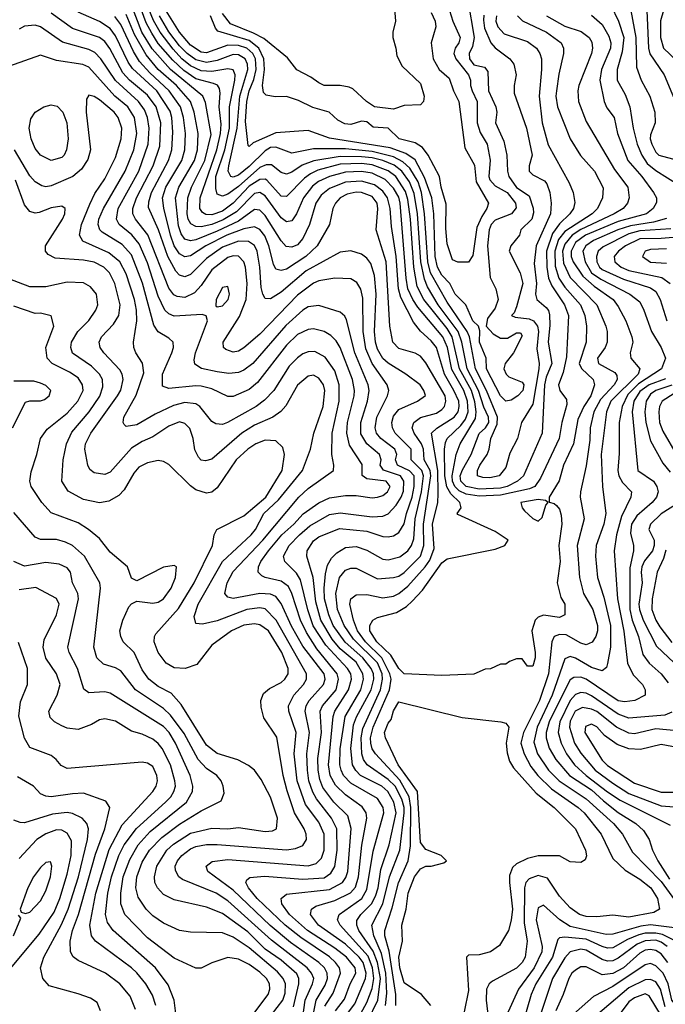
# Model space of a CAD drawing. Header units: inches. Extents: x 1793389 to 1900389, y 320802 to 470796.
# Tile 454 of 656: x 1843372 to 1845786, y 453274 to 456956. Entities that reach past the tile are written whole.
import ezdxf

# ---------------------------------------------------------------- set-up
doc = ezdxf.new("R2010")
doc.units = ezdxf.units.IN
doc.header["$MEASUREMENT"] = 0
doc.layers.add('B8445', color=7, linetype='Continuous')

msp = doc.modelspace()

# ---------------------------------------------------------------- linework, layer by layer
at = {"layer": 'B8445', "color": 2}
for points, elevation in [([(1845233.4, 456970), (1845251.9, 456951.9), (1845342, 456910), (1845396.3, 456870), (1845404.9, 456850), (1845404.9, 456830), (1845387.1, 456752.9), (1845378.7, 456690), (1845377, 456670), (1845383.1, 456630), (1845430, 456510.8), (1845468.8, 456448.8), (1845521.6, 456390), (1845552.8, 456327.2), (1845550.5, 456290), (1845532.7, 456250), (1845512.2, 456230), (1845410, 456164.5), (1845386.4, 456133.6), (1845372.4, 456090), (1845373.9, 456033.9), (1845387.2, 455990), (1845410, 455956), (1845468.7, 455890), (1845485.3, 455850), (1845490.5, 455809.5), (1845490.4, 455750), (1845463.1, 455670), (1845471.9, 455651.9), (1845516.3, 455610), (1845520.5, 455590), (1845507.4, 455550), (1845480.9, 455510), (1845458.7, 455461.3), (1845442.6, 455370), (1845404.9, 455290), (1845388.6, 455231.4), (1845351, 455170), (1845351.6, 455151.6), (1845370, 455147.3), (1845379, 455139), (1845390, 455126), (1845396.7, 455103.3), (1845398.4, 455070), (1845387.3, 454990), (1845392.2, 454930), (1845382, 454850), (1845394.9, 454794.9), (1845410.4, 454770), (1845410.7, 454730), (1845390, 454720.9), (1845330, 454729.3), (1845310, 454721.2), (1845298.8, 454710), (1845286.8, 454670), (1845298.8, 454590), (1845298.8, 454570), (1845290, 454538), (1845270, 454538), (1845250, 454566), (1845230, 454566), (1845203.6, 454556.4), (1845190, 454546), (1845170, 454546), (1845131.6, 454528.4), (1845112.7, 454527.3), (1845070, 454508.7), (1844950, 454504), (1844810, 454509.3), (1844790, 454529.4), (1844760.1, 454580.1), (1844707.3, 454630), (1844681.3, 454670), (1844681.6, 454690), (1844692.7, 454710), (1844710, 454720.4), (1844781.1, 454738.9), (1844818, 454762), (1844838.9, 454781.1), (1844877.5, 454822.5), (1844950, 454924.9), (1844970, 454939.3), (1845150, 454976), (1845186, 454990), (1845198, 455010), (1845150, 455042), (1845010, 455106), (1845008, 455110), (1845022, 455130), (1845018, 455150), (1844983.3, 455183.3), (1844968.7, 455208.7), (1844961.3, 455250), (1844960.3, 455350), (1844964.5, 455375.5), (1844969.8, 455390.2), (1845021.7, 455438.3), (1845038.4, 455461.6), (1845048.2, 455490), (1845046.3, 455530), (1845032.1, 455570), (1844988.1, 455648.1), (1844971.3, 455730), (1844954.6, 455770), (1844860.7, 455880.7), (1844841.2, 455910), (1844823.7, 455950), (1844817, 455990), (1844795, 456270), (1844790, 456291.8), (1844770, 456326.3), (1844738, 456358), (1844690, 456381.6), (1844650, 456388.2), (1844590, 456385.5), (1844530, 456369.8), (1844489.4, 456350.6), (1844466.6, 456333.4), (1844432.9, 456290), (1844406.7, 456230), (1844390, 456204.5), (1844370, 456200.7), (1844350, 456215.6), (1844290, 456298), (1844270, 456309.7), (1844250, 456306), (1844182.8, 456237.2), (1844132.8, 456207.2), (1844090, 456189.8), (1844050, 456182), (1844030, 456182.6), (1844012.1, 456192.1), (1844002.3, 456210), (1843998.7, 456230), (1844000.9, 456290), (1844014.2, 456330), (1844064, 456430), (1844087.3, 456527.2), (1844066.2, 456646.2), (1844056.9, 456670), (1843935.3, 456770), (1843867.3, 456847.3), (1843828.2, 456910), (1843789.8, 457010)], 342), ([(1845154.9, 456970), (1845152, 456950), (1845159.5, 456930), (1845183.6, 456903.6), (1845270, 456874.9), (1845304, 456850), (1845317.1, 456830), (1845322.4, 456810), (1845323.1, 456770), (1845313.7, 456670), (1845325.3, 456570), (1845347.8, 456487.8), (1845426, 456346), (1845440.7, 456310), (1845447.1, 456272.9), (1845442, 456250), (1845428.2, 456230), (1845390, 456193), (1845363.7, 456156.3), (1845341.8, 456090), (1845342.3, 456030), (1845349.4, 455989.4), (1845360.9, 455960.9), (1845408.9, 455890), (1845423.7, 455850), (1845415.8, 455695.8), (1845403.4, 455636.6), (1845386.4, 455590), (1845390.8, 455570), (1845416.1, 455536.1), (1845417.6, 455517.6), (1845398.9, 455450), (1845388.5, 455390), (1845319, 455241), (1845298.4, 455210), (1845278.3, 455201.7), (1845170, 455177.4), (1845090, 455173.7), (1845041.5, 455181.5), (1845014.7, 455194.7), (1844998.3, 455210), (1844990.6, 455230), (1844989.2, 455250), (1845003.5, 455330), (1845018.9, 455370), (1845075.9, 455464.1), (1845078.6, 455490), (1845073.2, 455526.8), (1845060.9, 455570), (1845016.5, 455650), (1844989, 455770), (1844970, 455801.5), (1844883.1, 455910), (1844858, 455958), (1844845.2, 456030), (1844833.4, 456210), (1844823.7, 456283.7), (1844814.1, 456314.1), (1844777.8, 456370), (1844750, 456391.5), (1844690, 456413.3), (1844650, 456417.9), (1844570, 456416), (1844487.2, 456392.8), (1844459.8, 456380.2), (1844437.1, 456362.9), (1844370, 456294.5), (1844350, 456296.2), (1844296, 456356), (1844290, 456359.7), (1844270, 456358.7), (1844230, 456333.5), (1844170, 456269.8), (1844130, 456240.3), (1844090, 456226.8), (1844067.9, 456227.9), (1844055.1, 456235.1), (1844045.7, 456250), (1844046.2, 456290), (1844109, 456470), (1844122.9, 456530), (1844125.3, 456565.3), (1844117.2, 456630), (1844121.3, 456681.3), (1844118.5, 456698.5), (1844111, 456711), (1844097, 456717), (1844030, 456735.5), (1843985.6, 456765.6), (1843944.5, 456804.5), (1843890, 456867.2), (1843865.4, 456905.4), (1843844.9, 456944.9), (1843813.4, 457030)], 338), ([(1845107.3, 456972.7), (1845106.2, 456953.8), (1845110, 456924), (1845133.7, 456870), (1845150, 456850.4), (1845204.9, 456810), (1845219.3, 456790), (1845228.2, 456750), (1845220.4, 456710), (1845220.9, 456680.9), (1845266.4, 456550), (1845288.5, 456450), (1845276.4, 456410), (1845276.4, 456390), (1845290, 456376.4), (1845333.5, 456353.5), (1845342.5, 456342.5), (1845353.7, 456310), (1845358.7, 456270), (1845356, 456230), (1845302.4, 456110), (1845295.8, 456044.2), (1845303.7, 455970), (1845300.4, 455930), (1845305.5, 455910), (1845339.9, 455879.9), (1845348.8, 455868.8), (1845352.9, 455852.9), (1845354.3, 455814.3), (1845348.1, 455750), (1845361.5, 455670), (1845340.6, 455619.4), (1845333.8, 455590), (1845324.9, 455410), (1845255.8, 455250), (1845233, 455230), (1845194, 455210), (1845170, 455203.6), (1845090, 455199.9), (1845041.3, 455210), (1845021.2, 455230), (1845019.4, 455250), (1845027.3, 455272.7), (1845059.8, 455330), (1845090, 455408.2), (1845113.3, 455430), (1845126.2, 455450), (1845125.3, 455470), (1845106.9, 455506.9), (1845087.9, 455570), (1845044.7, 455650), (1845024.7, 455750), (1845010.7, 455790), (1844936.5, 455890), (1844897, 455957), (1844885.3, 455985.3), (1844871.7, 456050), (1844858.9, 456230), (1844846.4, 456306.4), (1844829.3, 456349.3), (1844800.8, 456390), (1844772.3, 456412.3), (1844730, 456429.9), (1844690, 456439.6), (1844650, 456443.2), (1844570, 456445), (1844471.8, 456428.2), (1844428.5, 456411.5), (1844390, 456386), (1844370, 456378.4), (1844350, 456385.1), (1844313.3, 456413.3), (1844293, 456413), (1844270, 456403.1), (1844190, 456331.9), (1844150, 456303.1), (1844130, 456295.6), (1844110, 456304), (1844104.8, 456324.7), (1844105.5, 456370), (1844138.4, 456470), (1844157, 456550), (1844155.9, 456630), (1844176.8, 456730), (1844177.4, 456750), (1844170, 456769.2), (1844150, 456772.6), (1844090, 456762.2), (1844050, 456764.4), (1844010, 456783.7), (1843978.8, 456810), (1843945.6, 456845.6), (1843897.7, 456910), (1843872.5, 456952.5), (1843841.2, 457030)], 334), ([(1845047.2, 457030), (1845071.7, 456890), (1845064.6, 456855.4), (1845052.7, 456830), (1845054, 456810), (1845070, 456787.6), (1845110, 456778.8), (1845122.5, 456762.5), (1845124.6, 456690), (1845152.2, 456630), (1845156.4, 456610), (1845150.6, 456570), (1845181.6, 456501.6), (1845193, 456450), (1845195.5, 456390), (1845200.5, 456370), (1845230, 456328.8), (1845277, 456297), (1845291.8, 456251.8), (1845293.3, 456233.3), (1845286.4, 456210), (1845246, 456170), (1845240.4, 456150), (1845207.7, 456110), (1845202.4, 456090), (1845242.6, 456010), (1845252.6, 455970), (1845230, 455882), (1845220.7, 455859.3), (1845211.3, 455850), (1845224.1, 455844.1), (1845277.3, 455837.3), (1845292.7, 455830), (1845307.6, 455810), (1845311.2, 455790), (1845305.7, 455725.7), (1845314, 455670), (1845312.4, 455650), (1845290, 455518), (1845248.5, 455450), (1845233, 455390), (1845204.5, 455335.5), (1845190, 455282), (1845164.7, 455250), (1845130, 455242.9), (1845103.6, 455243.6), (1845084, 455250), (1845083.7, 455270), (1845092.3, 455290), (1845119.5, 455330), (1845127.8, 455350), (1845133.3, 455390), (1845156.9, 455443.1), (1845158.6, 455470), (1845117, 455570), (1845075.7, 455650), (1845053.3, 455770), (1845045.3, 455790), (1844970, 455899.7), (1844908.3, 456010), (1844897.4, 456050), (1844885.7, 456230), (1844874.3, 456310), (1844861.4, 456350), (1844830, 456401), (1844804.2, 456424.2), (1844770, 456443.2), (1844690, 456462.7), (1844590, 456473.4), (1844470, 456473.7), (1844390, 456456.9), (1844330, 456479.7), (1844310, 456477.7), (1844290, 456466), (1844230, 456406.8), (1844190, 456375.1), (1844170, 456366.6), (1844161.2, 456370), (1844151.5, 456390), (1844153.3, 456410), (1844185, 456550), (1844194.5, 456670), (1844225, 456770), (1844223.5, 456790), (1844214.8, 456810), (1844190, 456825.1), (1844170, 456826.4), (1844110, 456804.1), (1844070, 456796.5), (1844030, 456805.5), (1843997.8, 456830), (1843970, 456858.2), (1843930, 456911.1), (1843894.6, 456970)], 330), ([(1844972.4, 457010), (1844991.6, 456950), (1845018.5, 456890), (1845014, 456870), (1845000.3, 456850), (1844995.3, 456830), (1845003.1, 456810), (1845050.3, 456750), (1845058, 456730), (1845058, 456710), (1845064.2, 456690), (1845082.3, 456650), (1845082.6, 456570), (1845093.8, 456533.8), (1845120.3, 456490), (1845131.3, 456431.3), (1845126.2, 456370), (1845130, 456357.3), (1845150, 456334.9), (1845194, 456310), (1845225.3, 456270), (1845228.1, 456251.9), (1845210.6, 456230), (1845150, 456206), (1845134.9, 456190), (1845127.5, 456170), (1845121.2, 456110), (1845131.4, 455991.4), (1845152.2, 455950), (1845160.5, 455910), (1845150, 455877.2), (1845121.1, 455838.9), (1845115.5, 455810), (1845141.6, 455781.6), (1845170, 455764.9), (1845195.3, 455764.7), (1845230, 455784.9), (1845244.7, 455784.7), (1845250, 455774), (1845218.8, 455710), (1845187.3, 455670), (1845182, 455650), (1845190.8, 455630), (1845200.9, 455620.9), (1845250, 455601), (1845256.3, 455590), (1845253, 455570), (1845234.8, 455550), (1845210, 455533.2), (1845190, 455529.2), (1845170, 455549.3), (1845116.9, 455650), (1845115.6, 455690), (1845091.1, 455750), (1845092.7, 455792.7), (1845087.3, 455810), (1845066.6, 455830), (1845039.6, 455890), (1845000.5, 455930), (1844980.5, 455970), (1844950, 456001.1), (1844933.6, 456030), (1844924.8, 456070), (1844920.3, 456230), (1844912.7, 456290), (1844885.8, 456365.8), (1844850, 456431.6), (1844816, 456456), (1844757.4, 456477.4), (1844530, 456512.6), (1844450, 456541.6), (1844330, 456533.5), (1844244.9, 456495.1), (1844230, 456482), (1844225.6, 456485.6), (1844215.7, 456575.7), (1844221.7, 456650), (1844229.9, 456690), (1844247, 456733), (1844255.6, 456770), (1844253.6, 456810), (1844243.1, 456830), (1844221.3, 456850), (1844190, 456860.2), (1844150, 456860.7), (1844070, 456832), (1844050, 456834.2), (1844010, 456861), (1843970, 456909.7), (1843895, 457030)], 326), ([(1844770.4, 457030), (1844777.3, 456950), (1844766.8, 456910), (1844766.8, 456890), (1844778.8, 456850), (1844781.4, 456821.4), (1844802, 456782), (1844870, 456718), (1844884.7, 456670), (1844882, 456650), (1844870, 456638), (1844810, 456635.3), (1844770, 456622), (1844698, 456630), (1844669.2, 456650), (1844617.7, 456697.7), (1844603.8, 456703.8), (1844570, 456709.7), (1844510, 456709.6), (1844490, 456719.6), (1844460.9, 456740.9), (1844408.5, 456768.5), (1844373, 456813), (1844285.2, 456885.2), (1844246.3, 456906.3), (1844160.7, 456940.7), (1844130, 456979.2)], 318), ([(1845582.4, 457010), (1845610.2, 456950.2), (1845630.2, 456890), (1845624.5, 456835.5), (1845605.7, 456770), (1845605.3, 456730), (1845635.8, 456675.8), (1845652.7, 456630), (1845665.7, 456550), (1845680.9, 456490), (1845697.4, 456450), (1845718.4, 456418.4), (1845750, 456392), (1845837, 456337)], 354), ([(1844624, 453196), (1844670, 453280.5), (1844690, 453333.4), (1844696.3, 453370), (1844691.6, 453410), (1844674.5, 453454.5), (1844569.6, 453570), (1844559.6, 453590), (1844566.6, 453610), (1844650.6, 453669.4), (1844670, 453703), (1844694, 453846), (1844733.7, 453990), (1844731.1, 454010), (1844710, 454043.6), (1844610, 454101.1), (1844582.6, 454130), (1844573.5, 454150), (1844568.7, 454170), (1844569.8, 454229.8), (1844588.7, 454350), (1844647.7, 454450), (1844657.6, 454490), (1844655.1, 454510), (1844630, 454553.3), (1844570, 454603.5), (1844539.8, 454639.8), (1844498, 454710), (1844478.9, 454778.9), (1844469.8, 454869.8), (1844445.6, 454950), (1844447.3, 454970), (1844470, 455007.7), (1844490, 455022.4), (1844567.2, 455052.8), (1844670, 455043.1), (1844730, 455023.8), (1844750, 455021.6), (1844770, 455025.5), (1844790, 455038), (1844809.8, 455070.3), (1844818.4, 455110), (1844839.8, 455170), (1844846.3, 455210), (1844846.6, 455250), (1844829.2, 455269.2), (1844784.2, 455290), (1844777.3, 455310), (1844782.3, 455330), (1844774.7, 455350), (1844721.6, 455390), (1844706.6, 455410), (1844700.5, 455430), (1844706.9, 455470), (1844747.6, 455550), (1844751.8, 455570), (1844745.6, 455590), (1844689.8, 455669.8), (1844665.8, 455725.8), (1844655.8, 455790), (1844655.1, 455915.1), (1844647.9, 455947.9), (1844632.9, 455972.9), (1844610, 455986.6), (1844550, 455989.5), (1844490, 455979.7), (1844470, 455971.3), (1844410, 455926.3), (1844270, 455779.6), (1844210, 455729.5), (1844190, 455717), (1844170, 455712.7), (1844142.5, 455722.5), (1844134, 455730), (1844132.7, 455750), (1844193.4, 455846.6), (1844219.1, 455910), (1844222.3, 455970), (1844215.8, 456030), (1844209.6, 456050), (1844190, 456071.5), (1844170, 456072.8), (1844150, 456066.3), (1844090, 456020.5), (1844050, 455962), (1844025.5, 455934.5), (1843990, 455916.9), (1843960.7, 455920.7), (1843947.7, 455927.7), (1843930, 455952.3), (1843851.4, 456151.4), (1843804.7, 456210), (1843794.7, 456230), (1843795.4, 456250), (1843808.6, 456290), (1843870.9, 456410), (1843896.3, 456483.7), (1843899.8, 456570), (1843882, 456630), (1843850, 456673.7), (1843782.6, 456730), (1843757, 456757), (1843708.9, 456848.9), (1843690, 456874.7), (1843669.8, 456889.8), (1843570, 456923), (1843490, 456980.5)], 358), ([(1844671.9, 453210), (1844711.4, 453290), (1844720.7, 453370), (1844709.9, 453430), (1844693.1, 453473.1), (1844640.4, 453550), (1844632.4, 453570), (1844632.7, 453587.3), (1844647.8, 453610), (1844687.3, 453650), (1844701.9, 453678.1), (1844711.6, 453710), (1844722.2, 453777.8), (1844753.1, 453870), (1844778.9, 453990), (1844770.8, 454030), (1844748.3, 454070), (1844725.6, 454090), (1844646, 454130), (1844628.2, 454148.2), (1844616.8, 454170), (1844609.8, 454230), (1844620.6, 454319.4), (1844631.3, 454348.7), (1844685.5, 454450), (1844696.5, 454490), (1844694.4, 454510), (1844686, 454530), (1844655.5, 454570), (1844588.3, 454628.3), (1844544.4, 454690), (1844528, 454730), (1844511.7, 454790), (1844509.8, 454830), (1844515.9, 454884.1), (1844523.3, 454916.7), (1844537.4, 454942.6), (1844558, 454962), (1844590, 454982.4), (1844630, 454986.4), (1844670, 454972.4), (1844730, 454938.4), (1844750, 454935.8), (1844793.2, 454946.8), (1844822.9, 454970), (1844836.3, 454990), (1844845.3, 455014.7), (1844850.6, 455090), (1844874.4, 455190), (1844881.4, 455250), (1844875.9, 455270), (1844835.8, 455310), (1844835.1, 455350), (1844776.3, 455410), (1844766.3, 455430), (1844763, 455450), (1844770, 455474), (1844790, 455498.4), (1844859, 455530), (1844888.7, 455551.3), (1844882.7, 455570), (1844869.2, 455590), (1844816, 455630), (1844750, 455671.5), (1844730, 455689.6), (1844710, 455723.7), (1844702, 455750), (1844698, 455790), (1844705.3, 455930), (1844698.9, 455998.9), (1844684.2, 456044.2), (1844670, 456063.7), (1844650, 456079.5), (1844610, 456092), (1844570, 456087), (1844443.6, 456016.4), (1844350, 455937.6), (1844310, 455912), (1844290, 455913.2), (1844280.7, 455930), (1844274.2, 455954.1), (1844269.8, 456030), (1844259.7, 456090), (1844250, 456111.8), (1844227.2, 456127.2), (1844190, 456127.4), (1844130, 456105.3), (1844070, 456063.1), (1844010, 456003.6), (1843990, 455994), (1843970, 456000.7), (1843955.3, 456015.3), (1843925.3, 456070), (1843890.6, 456170.6), (1843854, 456254), (1843854.7, 456274.7), (1843865.3, 456310), (1843928.5, 456430), (1843940.4, 456470), (1843944.9, 456535.1), (1843940.9, 456590), (1843934.4, 456614.4), (1843885.1, 456690), (1843793.3, 456773.3), (1843777.3, 456797.3), (1843730, 456895.6), (1843710, 456923), (1843670, 456949.7), (1843590, 456984.2)], 354), ([(1844739.4, 453270), (1844744.8, 453315.2), (1844741.3, 453390), (1844724.1, 453464.1), (1844695.8, 453530), (1844688.3, 453570), (1844729.9, 453650.1), (1844754.6, 453750), (1844792.9, 453850), (1844809.2, 453990), (1844809.1, 454010), (1844801.1, 454041.1), (1844775.9, 454090), (1844750, 454114.8), (1844671.5, 454170), (1844657.7, 454190), (1844650.9, 454210), (1844648.2, 454270), (1844654.6, 454305.4), (1844721.5, 454450), (1844729, 454490), (1844726.9, 454510), (1844710, 454550.8), (1844619.8, 454639.8), (1844584.5, 454690), (1844560.3, 454750), (1844553.7, 454810), (1844567.8, 454870), (1844590, 454898), (1844610, 454905.5), (1844630, 454905.5), (1844710, 454865.3), (1844770, 454870.3), (1844790, 454875.3), (1844810, 454888.8), (1844870, 454950.4), (1844883.5, 454990), (1844881.5, 455070), (1844908.6, 455250), (1844907, 455270), (1844884.5, 455310), (1844881.4, 455350), (1844874.2, 455370), (1844846.3, 455410), (1844839.6, 455430), (1844845.1, 455450), (1844870, 455468.5), (1844930, 455484.9), (1844950, 455498.4), (1844959.7, 455510), (1844965.4, 455530), (1844962.3, 455550), (1844890, 455672.7), (1844870, 455698), (1844850, 455709.4), (1844790, 455727), (1844767, 455750), (1844756.2, 455810), (1844742.3, 456050), (1844704.5, 456170), (1844711, 456249), (1844708, 456270), (1844690, 456295.4), (1844650, 456309.7), (1844630, 456310.9), (1844596.3, 456303.7), (1844570.6, 456290), (1844552.7, 456270), (1844543, 456250), (1844530.8, 456190), (1844484.4, 456110), (1844442.4, 456070), (1844370, 456023), (1844350, 456017.6), (1844330, 456022.7), (1844321.3, 456041.3), (1844303.9, 456110), (1844288, 456148), (1844270, 456171.3), (1844250, 456181.1), (1844210, 456174), (1844146.7, 456150), (1844068.5, 456110), (1844010, 456072.6), (1843990, 456069.7), (1843970, 456080.5), (1843949.9, 456109.9), (1843935.8, 456150), (1843910.8, 456250.8), (1843906.2, 456290), (1843918, 456330), (1843978, 456430), (1843989.8, 456470), (1843992.1, 456530), (1843984.5, 456590), (1843973.3, 456630), (1843931, 456690), (1843858, 456758), (1843820.2, 456800.2), (1843797.6, 456837.6), (1843750, 456937.6), (1843728.2, 456968.2)], 350), ([(1844778.5, 453270), (1844778.7, 453310), (1844753.2, 453473.2), (1844737.3, 453530), (1844737.3, 453550), (1844764.7, 453635.3), (1844788, 453728), (1844824.2, 453810), (1844833.2, 453866.8), (1844834.9, 454010), (1844828.4, 454050), (1844792.6, 454112.6), (1844702.6, 454210), (1844689.8, 454229.8), (1844684.4, 454250), (1844683.7, 454270), (1844693.5, 454310), (1844754.6, 454450), (1844760.7, 454490), (1844756, 454510), (1844726, 454570), (1844664.6, 454630), (1844635.5, 454670), (1844620.4, 454710), (1844606.3, 454770), (1844610, 454790.7), (1844630, 454804.9), (1844670, 454806.4), (1844730, 454794), (1844770, 454800.3), (1844790, 454810.3), (1844822.9, 454837.1), (1844888.4, 454910), (1844904.9, 454935.1), (1844921, 454979), (1844915.3, 455070), (1844935.4, 455150), (1844936.6, 455183.4), (1844934.7, 455270), (1844911.6, 455410), (1844931.8, 455428.2), (1844995.8, 455470), (1845010.9, 455490), (1845015.5, 455510), (1845013.6, 455530), (1844995.5, 455570), (1844959.8, 455630), (1844929.7, 455730), (1844910, 455755.1), (1844870.8, 455790.8), (1844844.9, 455824.9), (1844796.6, 455916.6), (1844787.9, 455950), (1844779.8, 456070), (1844762.2, 456182.2), (1844757.6, 456250), (1844746.6, 456290), (1844730, 456315.4), (1844698.6, 456338.6), (1844650, 456352.7), (1844590, 456348.8), (1844530, 456325.4), (1844499.5, 456300.5), (1844479.5, 456270), (1844456, 456190), (1844430, 456138), (1844410, 456114.5), (1844390, 456105.1), (1844368.4, 456108.4), (1844350, 456129.4), (1844290, 456224.2), (1844270, 456243.6), (1844250, 456246.3), (1844190, 456203.1), (1844110, 456165), (1844030, 456133.3), (1844010, 456129.7), (1843990, 456135.1), (1843975.9, 456155.9), (1843965.4, 456185.4), (1843954.5, 456290), (1843967.3, 456330), (1844025.1, 456430), (1844037.2, 456470), (1844039.2, 456530), (1844024.2, 456610), (1844011, 456650), (1843958.7, 456710), (1843889.8, 456770), (1843845.2, 456825.2), (1843800.9, 456900.9), (1843770, 456975.1)], 346), ([(1844910, 456982.8), (1844924.9, 456950), (1844927.3, 456930), (1844910.5, 456869.5), (1844918, 456810), (1844940.5, 456770), (1844977.7, 456737.7), (1844993.7, 456690), (1845014.4, 456650), (1845036.4, 456476.4), (1845072.1, 456412.1), (1845078, 456350), (1845124.7, 456270), (1845118.8, 456250), (1845099.3, 456220.7), (1845080.5, 456179.5), (1845066, 456074), (1845050, 456049), (1845010, 456049), (1844990, 456058), (1844970, 456118), (1844964.6, 456175.4), (1844966.7, 456266.7), (1844948, 456330), (1844942, 456370), (1844898.9, 456450), (1844877.7, 456477.7), (1844850, 456496), (1844791, 456511), (1844750, 456550.9), (1844693.6, 456553.6), (1844670, 456574.7), (1844650, 456576.9), (1844610, 456564.2), (1844587.1, 456567.1), (1844560.8, 456580.8), (1844528.7, 456610), (1844467.5, 456627.5), (1844414.5, 456654.5), (1844370, 456669.2), (1844327.3, 456667.3), (1844293.8, 456673.8), (1844283.6, 456683.6), (1844279.7, 456710), (1844287.2, 456770), (1844284.8, 456810), (1844265.8, 456850), (1844230, 456877.8), (1844113, 456913), (1844104.2, 456924.2), (1844085.6, 456970)], 322), ([(1845341.6, 456970), (1845410, 456931.7), (1845471.5, 456911.5), (1845500.5, 456890), (1845511.5, 456871.5), (1845514, 456850), (1845510.3, 456830), (1845463, 456710), (1845459.3, 456690), (1845461.6, 456650), (1845490, 456574.8), (1845596.3, 456396.3), (1845646, 456330), (1845650.5, 456290), (1845644.9, 456270), (1845628, 456250), (1845594.9, 456230), (1845470, 456171.4), (1845436.9, 456150), (1845410, 456116.9), (1845401.6, 456090), (1845405.5, 456045.5), (1845430, 455992.4), (1845530.3, 455890), (1845563.7, 455810), (1845568.8, 455790), (1845568.7, 455750), (1845560.4, 455730), (1845532.4, 455690), (1845536.4, 455670), (1845596.5, 455636.5), (1845605.1, 455625.1), (1845606, 455610), (1845594, 455590), (1845543.7, 455536.3), (1845518, 455490), (1845505.2, 455430), (1845503.9, 455383.9), (1845490, 455288), (1845468.2, 455190), (1845468, 455170), (1845483, 455090), (1845456.4, 454990), (1845464.4, 454870), (1845479.3, 454810), (1845515.3, 454750), (1845531.7, 454690), (1845531.8, 454670), (1845526, 454650), (1845511.8, 454628.2), (1845490, 454618.4), (1845470, 454624.2), (1845415.2, 454655.2), (1845390, 454656.9), (1845370, 454649.3), (1845361.7, 454630), (1845349.1, 454510), (1845315.2, 454410), (1845255.8, 454290), (1845245.5, 454250), (1845257.7, 454210), (1845283.5, 454163.5), (1845308.9, 454130), (1845360.3, 454080.3), (1845460.4, 454010), (1845482, 453990), (1845546, 453910), (1845590, 453819.1), (1845635.6, 453775.6), (1845690, 453742.4), (1845732.2, 453710), (1845757.1, 453670), (1845764, 453630), (1845742.8, 453617.2), (1845650, 453599.7), (1845590, 453607.8), (1845530, 453600.5), (1845490, 453602.4), (1845465.2, 453610), (1845430, 453635.1), (1845390, 453678), (1845345.1, 453745.1), (1845310, 453756), (1845276.5, 453743.5), (1845264.2, 453730), (1845259, 453710), (1845258.6, 453578.6), (1845268.7, 453510), (1845261.3, 453450), (1845250.4, 453430), (1845230, 453409.6), (1845139.5, 453360.5), (1845127.7, 453350), (1845117.6, 453330), (1845116.5, 453290), (1845134.9, 453130)], 346), ([(1845510, 456973.4), (1845550, 456938), (1845574.5, 456894.5), (1845581.7, 456870), (1845580.3, 456850), (1845547.4, 456770), (1845541.1, 456730), (1845557.1, 456650), (1845566.7, 456626.7), (1845594.4, 456590), (1845606.4, 456530), (1845645.3, 456430), (1845697.6, 456370), (1845742, 456310), (1845753, 456290), (1845752.8, 456272.8), (1845740.5, 456250), (1845715.5, 456230), (1845610, 456201), (1845487.2, 456150), (1845450, 456123.1), (1845434, 456090), (1845434.2, 456070), (1845441.8, 456050), (1845477.2, 455997.2), (1845520, 455960), (1845590.4, 455910), (1845610, 455884), (1845637.6, 455830), (1845660.5, 455770), (1845664.9, 455750), (1845654, 455710), (1845657.3, 455690), (1845690.4, 455650), (1845683.7, 455630), (1845581.5, 455530), (1845566.5, 455490), (1845546.5, 455330), (1845550.4, 455210.4), (1845563.8, 455110), (1845555.3, 455070), (1845527.2, 454990), (1845525.3, 454950), (1845532, 454870), (1845556.2, 454796.2), (1845580.7, 454690), (1845580.3, 454610), (1845570, 454548), (1845566, 454534), (1845550, 454520.9), (1845510, 454533), (1845450, 454567.8), (1845430, 454574), (1845410, 454566), (1845363.2, 454430), (1845306.2, 454310), (1845294.3, 454254.3), (1845307.6, 454210), (1845348.9, 454150), (1845389.4, 454109.4), (1845490, 454042.3), (1845592.2, 453950), (1845626, 453910), (1845663, 453843), (1845770, 453732.8), (1845850, 453623)], 350), ([(1845656.5, 456990), (1845675.8, 456890), (1845678.3, 456778.3), (1845694.9, 456730), (1845728.4, 456670), (1845746.4, 456610), (1845748, 456570), (1845730, 456526), (1845728.8, 456510), (1845735.3, 456490), (1845750, 456460.5), (1845762, 456450), (1845850, 456426.4)], 358), ([(1845716.5, 456990), (1845722.4, 456850), (1845728.2, 456828.2), (1845781.6, 456750), (1845890.3, 456490)], 362), ([(1845778.7, 456990), (1845768, 456952), (1845767.7, 456890), (1845778.4, 456850), (1845830, 456800.7)], 366), ([(1844589.8, 453230), (1844624.4, 453275.6), (1844664.8, 453370), (1844667.2, 453390), (1844656.5, 453430), (1844640.9, 453450), (1844590, 453498.7), (1844489.6, 453570), (1844459.5, 453610), (1844462.7, 453630), (1844479.7, 453640.3), (1844550, 453661.5), (1844609, 453691), (1844628, 453712), (1844639.3, 453750), (1844650.8, 453869.2), (1844669.6, 453969.6), (1844667.6, 453990), (1844653, 454013), (1844590, 454057.4), (1844553.2, 454093.2), (1844533.1, 454130), (1844526.8, 454170), (1844543.5, 454350), (1844549.7, 454370), (1844601.5, 454450), (1844612.1, 454490), (1844609.7, 454510), (1844597.7, 454530), (1844516.6, 454616.6), (1844469.3, 454689.3), (1844449.1, 454749.1), (1844421.8, 454861.8), (1844406.8, 454886.8), (1844363.7, 454930), (1844358.4, 454950), (1844379.7, 454990), (1844418.7, 455030), (1844456.8, 455063.2), (1844530, 455106), (1844570, 455111.8), (1844690, 455096.5), (1844730, 455099.5), (1844750, 455108.4), (1844779.8, 455140.2), (1844798.5, 455170), (1844807, 455193), (1844808.6, 455230), (1844795.1, 455250), (1844731.8, 455271.8), (1844719.7, 455290), (1844723.5, 455310), (1844717.6, 455330), (1844670, 455369.6), (1844647.9, 455407.9), (1844647.3, 455450), (1844672.6, 455530), (1844678.3, 455570), (1844675.4, 455590), (1844625.3, 455710), (1844594.2, 455834.1), (1844587.7, 455847.7), (1844570, 455862.7), (1844490, 455887), (1844450, 455882), (1844430, 455869.6), (1844367.6, 455812.4), (1844243.8, 455670), (1844210, 455645.6), (1844190, 455636.9), (1844153.4, 455633.4), (1844110, 455639.7), (1844051.5, 455651.5), (1844027.3, 455667.3), (1844024.1, 455684.1), (1844029.6, 455710), (1844074, 455830), (1844068.9, 455848.9), (1844053.6, 455853.6), (1843950, 455847.8), (1843930, 455855.6), (1843914, 455870), (1843890, 455922.7), (1843850, 456046.6), (1843818.3, 456118.3), (1843791.5, 456151.5), (1843743.6, 456190), (1843733.3, 456210), (1843740.4, 456250), (1843816.8, 456390), (1843852.1, 456490), (1843855.6, 456550), (1843849.8, 456590), (1843838.6, 456618.6), (1843815.8, 456650), (1843730, 456728.2), (1843675.8, 456810), (1843653.5, 456833.5), (1843630, 456845.1), (1843532.2, 456872.2), (1843450, 456929.5), (1843430, 456935.6), (1843390, 456931.8), (1843370, 456920.9)], 362), ([(1844552.3, 453250), (1844586.3, 453293.7), (1844607.3, 453350), (1844628.3, 453390), (1844625.7, 453410), (1844593.7, 453450), (1844550, 453484.2), (1844448.3, 453550), (1844381.3, 453610), (1844352, 453650), (1844349.3, 453670), (1844370, 453685.5), (1844530, 453703.2), (1844578.7, 453730), (1844591.6, 453748.4), (1844598.5, 453770), (1844610.9, 453930.9), (1844598.2, 453978.2), (1844546.6, 454030), (1844505.3, 454085.3), (1844494.2, 454114.2), (1844487.9, 454150), (1844487, 454193), (1844500.3, 454290), (1844495.1, 454370), (1844503.5, 454390), (1844555.6, 454450), (1844564.2, 454490), (1844559.2, 454510), (1844482.8, 454602.8), (1844444, 454664), (1844421.4, 454710), (1844389.8, 454809.8), (1844376.8, 454836.8), (1844350, 454856.3), (1844289.7, 454869.7), (1844276.9, 454876.9), (1844263.7, 454890), (1844265.1, 454910), (1844273.6, 454930), (1844302.6, 454970), (1844352.6, 455030), (1844397.4, 455070), (1844431.8, 455108.2), (1844491, 455149), (1844530, 455168.5), (1844590, 455176.4), (1844630, 455176.3), (1844690, 455168.4), (1844710, 455170.4), (1844730, 455177.1), (1844746.6, 455190), (1844757.6, 455210), (1844742.7, 455230), (1844670, 455239.5), (1844652.1, 455252.1), (1844652.7, 455292.7), (1844605.3, 455365.3), (1844594.8, 455410), (1844598, 455450), (1844623.1, 455550), (1844624, 455570), (1844616.4, 455610), (1844569.8, 455729.8), (1844555.6, 455755.6), (1844535.6, 455775.6), (1844510, 455789.6), (1844470, 455799.6), (1844450, 455796.9), (1844410, 455778.7), (1844370, 455738.4), (1844260.5, 455599.5), (1844230, 455573.6), (1844170, 455547), (1844150, 455546.6), (1844090, 455575.1), (1844050, 455585.1), (1844030, 455586.9), (1843930, 455577), (1843905.6, 455585.6), (1843906, 455630), (1843940.7, 455710), (1843946.6, 455730), (1843945.2, 455750), (1843930, 455765.2), (1843890, 455789.3), (1843874, 455814), (1843830.7, 455970.7), (1843790, 456077), (1843755.3, 456115.3), (1843680.9, 456160.9), (1843671.8, 456170), (1843665.1, 456190), (1843668.3, 456210), (1843685.4, 456250), (1843766.9, 456390), (1843798.5, 456470), (1843809.8, 456530), (1843801, 456590), (1843775.8, 456630), (1843728.3, 456670), (1843630, 456778.7), (1843608.2, 456788.2), (1843510, 456802.9), (1843450, 456823.7), (1843330, 456781.3)], 366), ([(1844513.2, 453266.8), (1844544.4, 453315.6), (1844571.1, 453390), (1844568.2, 453410), (1844553.3, 453430), (1844530, 453451), (1844423.3, 453523.3), (1844364.4, 453570), (1844259.7, 453670), (1844227.8, 453710), (1844218, 453730), (1844221.2, 453738.8), (1844232.1, 453747.9), (1844287.1, 453752.9), (1844430, 453741.5), (1844510, 453746.3), (1844535.8, 453764.2), (1844550.8, 453789.2), (1844558.7, 453850), (1844557.7, 453930), (1844538.3, 453970), (1844481.9, 454041.9), (1844467.5, 454067.5), (1844452.9, 454110), (1844447.6, 454150), (1844445.3, 454210), (1844455.6, 454290), (1844439.7, 454370), (1844442.6, 454390), (1844454.7, 454410), (1844508, 454470), (1844514, 454490), (1844509.7, 454510), (1844430, 454613.3), (1844387.8, 454687.8), (1844350, 454772.3), (1844330, 454798.7), (1844310, 454808.2), (1844270, 454809.7), (1844170, 454792), (1844150, 454796), (1844139.5, 454810), (1844147.8, 454850), (1844170, 454892.7), (1844281.1, 455010), (1844415.6, 455170), (1844450, 455203.1), (1844545.2, 455270), (1844546.6, 455290), (1844539.5, 455330), (1844540.5, 455410), (1844566, 455530), (1844566.9, 455590), (1844550, 455642.7), (1844513.6, 455693.6), (1844474.9, 455714.9), (1844450, 455714.5), (1844430, 455707), (1844410, 455691.8), (1844379.4, 455660.6), (1844322.4, 455570), (1844286.8, 455533.2), (1844256.3, 455510), (1844149.3, 455449.3), (1844130, 455442), (1844104.8, 455444.8), (1844090, 455453.2), (1844046, 455510), (1844030, 455519.6), (1843990, 455524.7), (1843947, 455513), (1843878.9, 455481.1), (1843810, 455440.7), (1843770, 455435.3), (1843762.7, 455442.7), (1843759, 455450), (1843760.9, 455470), (1843807.5, 455552.5), (1843835.6, 455635.6), (1843831.5, 455671.5), (1843806.6, 455710), (1843799.3, 455730), (1843798, 455750), (1843809.7, 455830), (1843808.4, 455870), (1843801, 455910), (1843770, 456006), (1843746, 456050), (1843704.7, 456084.7), (1843608.3, 456128.3), (1843596.2, 456150), (1843603, 456190), (1843634.2, 456265.8), (1843653.5, 456306.5), (1843690, 456360.7), (1843730, 456441), (1843751.2, 456510), (1843754.3, 456550), (1843740.5, 456590), (1843725.1, 456610), (1843670, 456656.2), (1843650, 456669.3), (1843630, 456674), (1843621.4, 456658.6), (1843620.4, 456610), (1843637.1, 456470), (1843626.9, 456433.1), (1843602.6, 456397.4), (1843570.3, 456369.7), (1843490, 456335.1), (1843470, 456331.6), (1843454.9, 456334.9), (1843430, 456349.4), (1843410, 456372.3), (1843352.8, 456470)], 370), ([(1844460.4, 453190), (1844480.3, 453290), (1844514, 453346), (1844522.4, 453370), (1844521, 453390), (1844511.1, 453410), (1844490, 453429.7), (1844384.8, 453504.8), (1844308.6, 453568.6), (1844170, 453701.1), (1844076, 453770), (1844069.3, 453790), (1844091.9, 453808.1), (1844150, 453816), (1844450, 453791.8), (1844480.1, 453799.9), (1844499.8, 453820.2), (1844509.7, 453850), (1844509.7, 453910), (1844490, 453954.5), (1844441.1, 454021.1), (1844409.8, 454109.8), (1844398.5, 454210), (1844405.1, 454290), (1844378.7, 454370), (1844376.9, 454390), (1844396.9, 454430), (1844433.6, 454470), (1844444.2, 454490), (1844444.7, 454510), (1844330.7, 454710.7), (1844290, 454753), (1844270, 454756.9), (1844221, 454750), (1844110, 454708), (1844055.5, 454695.5), (1844030, 454698), (1844024.5, 454724.5), (1844038.7, 454770), (1844129.8, 454930.2), (1844236.9, 455030), (1844253.3, 455050), (1844284.7, 455110), (1844339, 455161), (1844429.6, 455270), (1844459.6, 455350), (1844471.5, 455410), (1844506, 455510), (1844512.8, 455570), (1844507.3, 455590), (1844490, 455615.1), (1844470, 455626.6), (1844450, 455622.7), (1844410, 455589.3), (1844367.4, 455512.6), (1844348.9, 455491.1), (1844318.8, 455470), (1844250, 455439.7), (1844203, 455410), (1844090, 455312.7), (1844066.3, 455306.3), (1844050, 455309.2), (1844040.1, 455320.1), (1844027.2, 455347.2), (1844020.7, 455390), (1844007.5, 455427.5), (1843990, 455446), (1843970, 455451.6), (1843930, 455435.6), (1843870, 455396.2), (1843830, 455378.7), (1843790, 455353.6), (1843710, 455264.5), (1843690, 455255.1), (1843650, 455261.2), (1843634.5, 455274.5), (1843626.6, 455290), (1843615.6, 455350), (1843617.6, 455370), (1843637.6, 455410), (1843738, 455550), (1843750, 455571), (1843758.7, 455610), (1843755.6, 455630), (1843746.7, 455646.7), (1843686.6, 455710), (1843672.3, 455730), (1843669.4, 455750), (1843678, 455770), (1843723, 455817), (1843742.9, 455850), (1843748, 455890), (1843728.2, 455970), (1843707.3, 456010), (1843686.6, 456030), (1843650, 456049.6), (1843610, 456056.9), (1843504.5, 456064.5), (1843478, 456078), (1843468.7, 456090), (1843469, 456110), (1843532.3, 456210), (1843541.2, 456230), (1843542, 456250), (1843530, 456259), (1843490, 456252.3), (1843444.9, 456235.1), (1843430, 456232.7), (1843410, 456239), (1843390, 456264), (1843356.3, 456356.3)], 374), ([(1845790, 456213), (1845741.5, 456198.5), (1845655.1, 456184.9), (1845608.4, 456170), (1845517.6, 456130), (1845488.9, 456110), (1845477.4, 456090), (1845486.7, 456050), (1845510, 456009.2), (1845545.3, 455985.3), (1845653, 455930), (1845690, 455900.7), (1845706, 455870), (1845734.4, 455790), (1845770.3, 455730), (1845786.4, 455690), (1845771.8, 455650), (1845685.4, 455594.6), (1845645.7, 455554.3), (1845624.4, 455510), (1845612.7, 455450), (1845613.8, 455333.8), (1845608.7, 455270), (1845612, 455250), (1845625.5, 455225.5), (1845659.1, 455190), (1845656.3, 455170), (1845621.5, 455098.5), (1845603.1, 455030), (1845594, 454970), (1845606.5, 454790), (1845630.3, 454669.7), (1845643.8, 454550), (1845665.8, 454505.9), (1845700.7, 454470), (1845710.7, 454450), (1845710.8, 454430), (1845672, 454410), (1845634.9, 454405.1), (1845610, 454408.5), (1845490, 454489.7), (1845470, 454497.4), (1845443.8, 454496.2), (1845430, 454487), (1845423.8, 454476.2), (1845351.2, 454330), (1845340.2, 454290), (1845340.2, 454270), (1845352.1, 454232.1), (1845376.9, 454190), (1845427.2, 454130), (1845510, 454076.5), (1845554.3, 454034.3), (1845610, 453991.5), (1845675.5, 453950), (1845703.8, 453923.8), (1845726, 453890), (1845738, 453850), (1845757.3, 453810), (1845801.3, 453741.3)], 354), ([(1845806, 456174), (1845690, 456165.9), (1845650, 456155), (1845553.5, 456106.5), (1845534.9, 456090), (1845529.1, 456070), (1845530.2, 456050), (1845540.3, 456030), (1845550, 456022.4), (1845630, 455985.2), (1845730, 455953.1), (1845750, 455939.3), (1845766.7, 455910), (1845792, 455830)], 358), ([(1845873.5, 456146.5), (1845770, 456137.8), (1845690, 456136.5), (1845636.4, 456110), (1845610.4, 456090), (1845594.9, 456070), (1845597.1, 456050), (1845620.5, 456030), (1845650, 456018), (1845772.3, 455992.3), (1845803.8, 455970)], 362), ([(1845790, 456099.1), (1845730, 456096.9), (1845711, 456090), (1845700.7, 456070), (1845730, 456048.9), (1845790, 456045.7)], 366), ([(1844430, 453225.5), (1844439.8, 453290), (1844466.9, 453350), (1844471.2, 453370), (1844463.5, 453390), (1844446.6, 453410), (1844313.7, 453513.7), (1844150, 453661.1), (1844106.6, 453690), (1843980.4, 453740.4), (1843966.6, 453750), (1843954, 453774), (1843953.6, 453790), (1843961.6, 453810), (1843977.6, 453830), (1844010, 453855.3), (1844030, 453864.2), (1844070, 453871.7), (1844110, 453871.6), (1844370, 453851.8), (1844403, 453857), (1844430, 453867.7), (1844443.7, 453890), (1844442.9, 453910), (1844435.6, 453930), (1844399.7, 453990), (1844371.9, 454071.9), (1844356.9, 454130), (1844333.1, 454273.1), (1844284.7, 454344.7), (1844274.6, 454385.4), (1844273.2, 454410), (1844283.7, 454436.3), (1844305.6, 454454.4), (1844350, 454478), (1844363.7, 454490), (1844375.6, 454510), (1844376.3, 454530), (1844352.3, 454590), (1844302.4, 454670), (1844270, 454692.8), (1844250, 454697.4), (1844210, 454691.2), (1844164, 454670), (1844090, 454617.2), (1844034.8, 454545.2), (1843990.7, 454529.3), (1843950, 454532.7), (1843919, 454550), (1843890, 454589), (1843875.1, 454630), (1843876, 454650), (1843881.2, 454658.8), (1843965.7, 454754.3), (1844024.7, 454850), (1844092.3, 454990), (1844099, 455030), (1844108.7, 455050), (1844210, 455100.9), (1844292.6, 455170), (1844353.3, 455270), (1844362, 455330), (1844355.6, 455355.6), (1844330, 455380.9), (1844290, 455383.6), (1844254.8, 455370), (1844225.5, 455350), (1844181.6, 455310), (1844110, 455205.2), (1844090, 455189.3), (1844070, 455186), (1844030, 455198), (1844010, 455212.3), (1843930, 455292.3), (1843910, 455303.7), (1843890, 455307), (1843850, 455299.5), (1843817, 455283), (1843799.2, 455260.8), (1843762.4, 455197.6), (1843743, 455177), (1843704.9, 455155.1), (1843670, 455149.4), (1843610, 455162), (1843553.4, 455193.4), (1843529.4, 455230.6), (1843534, 455310), (1843547.6, 455370), (1843566.4, 455413.6), (1843631.3, 455490), (1843671.8, 455548.2), (1843683.3, 455583.3), (1843681.6, 455610), (1843670.9, 455630.9), (1843640.1, 455660.1), (1843570, 455709.4), (1843562.9, 455730), (1843565.6, 455750), (1843589.6, 455790), (1843630, 455830.7), (1843657, 455870), (1843663.7, 455890), (1843659.3, 455930), (1843637.2, 455957.2), (1843610, 455972), (1843550, 455974.5), (1843470, 455957), (1843410, 455957), (1843325.2, 455990)], 378), ([(1844395.7, 453264.3), (1844415.6, 453350), (1844415.1, 453370), (1844407.7, 453387.7), (1844350, 453438.5), (1844290, 453479.7), (1844224.4, 453544.4), (1844130, 453613), (1844070, 453637.6), (1843950, 453664.5), (1843910, 453684.5), (1843886.6, 453710), (1843877, 453730), (1843875.6, 453750), (1843884.7, 453790), (1843922, 453850), (1843947.3, 453872.7), (1844010, 453914.3), (1844090, 453932.2), (1844149.6, 453930.4), (1844190, 453934.9), (1844290, 453920.4), (1844317.2, 453922.8), (1844332.7, 453930), (1844335.6, 453970), (1844310, 454049), (1844274.8, 454114.8), (1844249.4, 454149.4), (1844227, 454167), (1844187.8, 454187.8), (1844110, 454211.6), (1844070, 454242.9), (1843975.5, 454395.5), (1843938, 454438), (1843890, 454462.4), (1843854.5, 454490), (1843830, 454525.2), (1843799.5, 454590), (1843759.3, 454630), (1843749.6, 454649.6), (1843746.6, 454670), (1843758, 454710), (1843780.1, 454759.9), (1843790, 454771.3), (1843810, 454781), (1843870, 454774), (1843890, 454777.3), (1843910, 454790.8), (1843938, 454830), (1843955.1, 454870), (1843958, 454910), (1843950, 454915.3), (1843910, 454909), (1843810, 454858), (1843790, 454868), (1843775.3, 454910), (1843710, 454965.2), (1843670, 455016), (1843629.2, 455050), (1843590, 455074.5), (1843490, 455112.3), (1843455.1, 455150), (1843415.1, 455210), (1843409.4, 455230), (1843414.8, 455265.2), (1843436, 455330), (1843449.5, 455390.5), (1843475.3, 455424.7), (1843550, 455484.4), (1843589.6, 455530), (1843609.6, 455570), (1843607, 455590), (1843590, 455617), (1843558.2, 455638.2), (1843493.2, 455670), (1843475.1, 455690), (1843469.5, 455730), (1843499.3, 455810), (1843489.2, 455849.2), (1843450, 455858), (1843430, 455857), (1843350, 455884.5)], 382), ([(1843345.1, 455430), (1843394, 455526), (1843410, 455531.3), (1843450, 455531), (1843464.7, 455535.3), (1843482, 455550), (1843488.7, 455570), (1843470, 455588.7), (1843450, 455597.2), (1843424.7, 455604.7), (1843350, 455604)], 386), ([(1845786.7, 455613.3), (1845724.9, 455590), (1845690, 455565.1), (1845668.4, 455530), (1845661.8, 455490), (1845683, 455270), (1845742, 455230), (1845754, 455210), (1845759.1, 455190), (1845753, 455170), (1845737.1, 455150), (1845679.2, 455100.8), (1845659.6, 455070), (1845655.6, 455035.6), (1845666.4, 454990), (1845666.7, 454970), (1845653.3, 454906.7), (1845652.7, 454750), (1845661.6, 454710), (1845685.5, 454650), (1845702.2, 454582.2), (1845726, 454550), (1845770.4, 454510), (1845796.7, 454476.7)], 358), ([(1845810, 455589), (1845750.2, 455569.8), (1845730, 455555.1), (1845714.3, 455530), (1845708.9, 455490), (1845712.7, 455450), (1845730, 455380.7), (1845777.1, 455297.1), (1845803.7, 455263.7)], 362), ([(1845850, 455577.8), (1845774.4, 455530), (1845763.6, 455510), (1845761.5, 455490), (1845764, 455450), (1845776.7, 455416.7), (1845830, 455324.9)], 366), ([(1845837.1, 455150), (1845770, 455108.2), (1845730.4, 455070), (1845724.4, 455050), (1845743.7, 455010), (1845744.6, 454990), (1845737.4, 454970), (1845707.7, 454932.3), (1845697.7, 454910), (1845694.9, 454890), (1845699.1, 454850), (1845687.2, 454770), (1845689.2, 454750), (1845703.2, 454710), (1845753.3, 454613.3), (1845841.6, 454530)], 362), ([(1844292.6, 453207.4), (1844355.4, 453290), (1844364.9, 453315.1), (1844365.4, 453350), (1844357.4, 453370), (1844335.9, 453395.9), (1844230, 453485.4), (1844170, 453524.7), (1844130, 453541.6), (1844010, 453543.7), (1843970, 453549.4), (1843910, 453577), (1843870, 453604.5), (1843844.5, 453630), (1843815.2, 453675.2), (1843806.6, 453710), (1843809.7, 453750), (1843830, 453804.9), (1843857.4, 453850), (1843902.8, 453897.2), (1843970, 453947.4), (1844050, 453997.6), (1844125.2, 454034.8), (1844136.5, 454063.5), (1844133.2, 454090), (1844125.2, 454110), (1844109.2, 454130), (1844070, 454156.2), (1844039.7, 454190), (1843986.6, 454286.6), (1843935.8, 454355.8), (1843910, 454379.7), (1843805.1, 454450), (1843750, 454520.9), (1843730, 454532), (1843685.8, 454545.8), (1843660.9, 454570), (1843649.6, 454610), (1843674, 454830), (1843672, 454850), (1843614, 454950), (1843570, 454989.5), (1843542.7, 455002.7), (1843510, 455012), (1843450, 455012.3), (1843430, 455021.2), (1843350, 455113.2)], 386), ([(1845787.3, 454972.7), (1845778.6, 454941.4), (1845755.8, 454890), (1845736.5, 454790), (1845735.6, 454750), (1845750.2, 454710), (1845765, 454685), (1845810, 454626.7)], 366), ([(1844240.5, 453230), (1844300.5, 453310), (1844307.8, 453330), (1844306, 453350), (1844294.7, 453370), (1844270, 453394.3), (1844230, 453422.4), (1844190, 453442.9), (1844150, 453449.4), (1844090, 453429.2), (1844050, 453409), (1844030, 453409), (1843950, 453447), (1843850, 453522.9), (1843765.1, 453610), (1843749.7, 453649.7), (1843749.8, 453690), (1843759.2, 453750), (1843784.1, 453815.9), (1843815.1, 453870), (1843859.6, 453920.4), (1843995.6, 454030), (1844017.6, 454070), (1844019.6, 454090), (1844009.7, 454130), (1843954, 454250), (1843931.1, 454290), (1843910, 454313.3), (1843710, 454437), (1843690, 454442), (1843630, 454439.3), (1843612.3, 454452.3), (1843587.6, 454530), (1843557, 454590), (1843552.3, 454610), (1843591.3, 454790), (1843589.6, 454810), (1843569.5, 454850), (1843562, 454890), (1843550, 454906), (1843520.1, 454920.1), (1843470, 454925.6), (1843390, 454912), (1843350, 454929.4)], 390), ([(1843959.6, 453210), (1843949.6, 453290), (1843927, 453347), (1843879.5, 453410), (1843722, 453550), (1843699.7, 453579.7), (1843692.8, 453610), (1843700.9, 453690), (1843715.1, 453750), (1843742.7, 453830), (1843762.3, 453870), (1843808.2, 453931.8), (1843917.6, 454030), (1843936.9, 454050), (1843948, 454070), (1843954, 454090), (1843952.6, 454110), (1843935.4, 454170), (1843904.2, 454230), (1843890, 454249.5), (1843870, 454265.6), (1843830, 454284.5), (1843790, 454295.1), (1843730, 454332.3), (1843690, 454341.2), (1843670, 454337.2), (1843639.9, 454320.1), (1843590, 454301.2), (1843550, 454306.6), (1843530, 454315.1), (1843502, 454330), (1843486.3, 454346.3), (1843481.2, 454370), (1843512, 454430), (1843522.9, 454470), (1843509.5, 454510), (1843470, 454569), (1843459.6, 454610), (1843463.5, 454636.5), (1843509.7, 454730.3), (1843519.6, 454770), (1843510, 454792), (1843432.3, 454832.3), (1843370, 454823.7)], 394), ([(1843880.5, 453270), (1843868.2, 453308.2), (1843843.6, 453350), (1843810, 453391.8), (1843789.5, 453410), (1843655.1, 453510), (1843640.7, 453530), (1843634.3, 453570), (1843656.1, 453690), (1843706.6, 453853.4), (1843754.5, 453945.5), (1843869.5, 454070), (1843882, 454090), (1843887, 454110), (1843885.1, 454130), (1843870, 454162.7), (1843850, 454175.1), (1843830, 454179.3), (1843550, 454156), (1843527.2, 454167.2), (1843508.7, 454190), (1843490, 454204), (1843410, 454234), (1843389.7, 454269.7), (1843368.3, 454351.7), (1843374.7, 454405.3), (1843400.9, 454470), (1843400.7, 454530), (1843367.5, 454627.5)], 398), ([(1845810, 454367), (1845784.6, 454355.4), (1845650, 454344.4), (1845610, 454359.2), (1845510, 454427.4), (1845490, 454437.2), (1845470, 454439.7), (1845450, 454432.8), (1845429.5, 454410.5), (1845391.1, 454330), (1845385.5, 454290), (1845396.9, 454250), (1845416.5, 454210), (1845446, 454170), (1845490.3, 454130), (1845570, 454068), (1845617.6, 454037.6), (1845804.4, 453944.4)], 358), ([(1844908.7, 453270), (1844874, 453310), (1844810, 453354.5), (1844792.6, 453410), (1844789.8, 453450), (1844803, 453510), (1844800.5, 453570), (1844817.4, 453630), (1844824.4, 453690), (1844848.3, 453750), (1844870, 453780.7), (1844890, 453790.8), (1844910, 453791), (1844957.2, 453802.8), (1844968, 453810), (1844948, 453830), (1844890, 453852.3), (1844870, 453879), (1844859.7, 454070), (1844787.1, 454170), (1844739.3, 454270), (1844736, 454290), (1844750, 454324.7), (1844760.9, 454339.1), (1844770, 454372), (1844790, 454404.7), (1845026.4, 454346.4), (1845170.9, 454330.9), (1845190, 454324.7), (1845201, 454310), (1845190.4, 454250), (1845194.4, 454214.4), (1845203, 454183), (1845218, 454158), (1845303.1, 454063.1), (1845370.4, 454010), (1845450, 453930.7), (1845487.3, 453850), (1845490.7, 453829.3), (1845486.4, 453813.6), (1845470, 453804), (1845430, 453806.6), (1845390, 453829.4), (1845310.8, 453829.2), (1845270, 453819), (1845230, 453799.3), (1845214.6, 453785.4), (1845203.8, 453756.2), (1845203, 453730), (1845214.9, 453630), (1845210, 453588), (1845199.1, 453550), (1845166.4, 453493.6), (1845132, 453470), (1845090, 453459), (1845050, 453458), (1845042, 453450), (1845050, 453326), (1845033.7, 453246.3)], 342), ([(1845830, 454296.9), (1845750, 454304.7), (1845670, 454286), (1845650, 454288), (1845602.9, 454310), (1845530, 454368.5), (1845510, 454377.7), (1845476.5, 454383.5), (1845449.1, 454370), (1845430, 454332.3), (1845428.1, 454310), (1845446.5, 454250), (1845470, 454212.7), (1845523.1, 454150), (1845590, 454100.9), (1845650, 454062.8), (1845770, 454016.1), (1845868.8, 454008.8)], 362), ([(1845830, 454234), (1845770, 454246), (1845692.8, 454227.2), (1845649.8, 454229.8), (1845605.2, 454245.2), (1845558.7, 454278.7), (1845530, 454311.5), (1845510, 454321.6), (1845487.5, 454312.5), (1845485.3, 454290), (1845550, 454186.7), (1845570, 454167.4), (1845670, 454100.3), (1845770, 454067.6), (1845850, 454067.4)], 366), ([(1843805.2, 453254.8), (1843784.9, 453304.9), (1843746.6, 453350), (1843693.2, 453390), (1843590, 453438), (1843571.7, 453451.7), (1843562, 453470), (1843560.5, 453510), (1843569.7, 453550), (1843592.3, 453610), (1843655.8, 453835.8), (1843689.7, 453930), (1843709.2, 454010), (1843694.2, 454034.2), (1843610, 454062.9), (1843570, 454061.6), (1843490, 454049.6), (1843470, 454052.3), (1843450, 454061.2), (1843424, 454090), (1843364.2, 454124.2)], 402), ([(1843674, 453250), (1843661.2, 453281.2), (1843636.6, 453296.6), (1843590, 453313.2), (1843482.7, 453342.7), (1843459, 453370), (1843449.2, 453410), (1843462, 453450), (1843528.2, 453571.8), (1843553.1, 453630), (1843591.8, 453750), (1843625.4, 453890), (1843629.6, 453930), (1843622.9, 453950), (1843606, 453970), (1843570, 453987.6), (1843550, 453991.2), (1843495.1, 453984.9), (1843390, 453952.7), (1843373.2, 453953.2), (1843350, 453962)], 406), ([(1843307, 453370), (1843444.4, 453535.6), (1843500.9, 453619.1), (1843522.3, 453670), (1843550, 453761), (1843564.8, 453830), (1843565.4, 453885.4), (1843550, 453914.5), (1843530, 453925.1), (1843510, 453926), (1843470, 453911.5), (1843436.3, 453890), (1843370, 453819.3)], 410), ([(1845820.1, 453560.1), (1845730, 453570.7), (1845693.9, 453566.1), (1845590, 453536.3), (1845564.7, 453535.3), (1845430, 453565.3), (1845391.6, 453590), (1845330, 453645.2), (1845310, 453635.3), (1845303.1, 453590), (1845325.2, 453490), (1845324, 453470), (1845295.8, 453410), (1845237, 453330), (1845190.3, 453229.7)], 350), ([(1843349.3, 453530), (1843376.4, 453596.4), (1843367.3, 453607.3)], 414), ([(1845815.1, 453515.1), (1845775, 453535), (1845750, 453540.5), (1845710, 453540.2), (1845686.8, 453533.2), (1845644.1, 453515.9), (1845590, 453485.1), (1845570, 453483.9), (1845550, 453489.8), (1845490, 453517.1), (1845410, 453525.1), (1845390, 453522), (1845383.6, 453516.4), (1845364.4, 453450), (1845302, 453350), (1845284, 453310), (1845248.9, 453190)], 354), ([(1845792.1, 453490), (1845770, 453506.2), (1845750, 453513.3), (1845710, 453511.3), (1845681, 453499), (1845610, 453446), (1845590, 453436.4), (1845570, 453435.1), (1845550, 453441.7), (1845490, 453476.8), (1845470, 453479.7), (1845430, 453469.6), (1845410, 453447.6), (1845364.6, 453370), (1845304.8, 453195.2)], 358), ([(1845794.8, 453430), (1845770, 453462.6), (1845750, 453475.3), (1845730, 453479.3), (1845710, 453475.8), (1845690, 453465.1), (1845630, 453410.9), (1845590, 453388.6), (1845550, 453384), (1845490, 453413.6), (1845470, 453414), (1845450, 453402), (1845436.3, 453390), (1845424.9, 453370), (1845404.2, 453310), (1845376, 453250)], 362), ([(1845830, 453264.5), (1845809.9, 453289.9), (1845795.9, 453350), (1845777.2, 453390), (1845750, 453418), (1845730, 453426.3), (1845710, 453422), (1845590, 453340.4), (1845516.9, 453303.1), (1845442.7, 453237.2)], 366), ([(1845785, 453265), (1845767.7, 453330), (1845750, 453358.3), (1845730, 453367.2), (1845710, 453365.1), (1845650, 453336.1), (1845524.4, 453230)], 370), ([(1845770.9, 453230), (1845725.6, 453305.6), (1845710, 453312.8), (1845670, 453298.3), (1845650, 453283.6), (1845594, 453210)], 374)]:
    msp.add_lwpolyline(points, dxfattribs=dict(at, elevation=elevation))
for points, elevation in [([(1843490, 456429.3), (1843450, 456449.3), (1843430, 456474), (1843415.1, 456510), (1843407, 456550), (1843414.2, 456585.8), (1843429.3, 456610), (1843462, 456630), (1843490, 456637.3), (1843512.5, 456632.5), (1843533.4, 456610), (1843547.7, 456570), (1843553, 456510), (1843547.3, 456470), (1843538.8, 456450), (1843530, 456441.2)], 366), ([(1844150, 455958), (1844130, 455954), (1844106.8, 455910), (1844105.4, 455885.4), (1844110, 455882), (1844130, 455886), (1844152, 455910), (1844156, 455930)], 362), ([(1845310, 455161.6), (1845246, 455150), (1845250.8, 455130), (1845259.9, 455119.9), (1845290, 455091), (1845310, 455081), (1845325.2, 455094.8), (1845339, 455141), (1845348, 455150), (1845338, 455158)], 342), ([(1843487.3, 453807.3), (1843470, 453804), (1843450, 453785.2), (1843424, 453750), (1843402.8, 453710), (1843374, 453630), (1843378, 453618), (1843394, 453614), (1843410, 453618), (1843450, 453661), (1843470, 453698), (1843486.6, 453750), (1843492, 453790)], 414)]:
    msp.add_lwpolyline(points, close=True, dxfattribs=dict(at, elevation=elevation))

doc.saveas('drawing.dxf')
